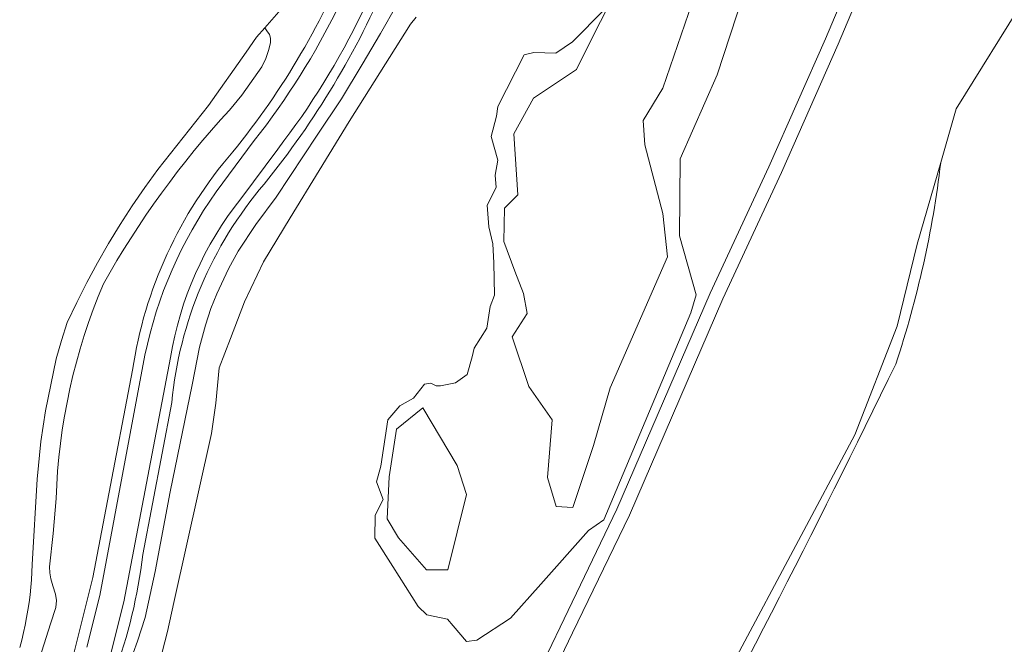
# Model space of a CAD drawing. Extents: x 184422 to 188298, y 343471 to 350189.
# Tile 307 of 513: x 186778 to 186901, y 348141 to 348219. Entities that reach past the tile are written whole.
import ezdxf

# ---------------------------------------------------------------- set-up
doc = ezdxf.new("R2010")
doc.units = 0
for name, color, linetype, lineweight in [('B-WA-GR-BOUWLAND-GV', 252, 'Continuous', 13), ('B-WA-GR-GRAS-GV', 252, 'Continuous', 13), ('B-WA-GW-TALUD_KRUIN-G', 252, 'Continuous', 18), ('B-WA-OG-TERREIN_CULTUURSCHEIDING-GV', 252, 'Continuous', 18), ('B-WA-OG-WATER-GV', 252, 'Continuous', 18), ('B-WA-OG-WATER_MEER-GV', 252, 'Continuous', 18), ('B-WA-OG-WATER_SLOOT-GV', 252, 'Continuous', 18), ('B-WA-OG-WEG-GV', 252, 'Continuous', 18), ('B-WA-VH-ONVERHARD-GV', 252, 'Continuous', 18), ('B-WA-VH-VERHARDING_ASFALT-GV', 252, 'Continuous', 18)]:
    doc.layers.add(name, color=color, linetype=linetype, lineweight=lineweight)

msp = doc.modelspace()

# ---------------------------------------------------------------- linework, layer by layer
at = {"layer": 'B-WA-GR-BOUWLAND-GV', "flags": 128}
msp.add_lwpolyline([(186778.18, 348140.925), (186778.427, 348141.845), (186778.653, 348142.77), (186778.859, 348143.7), (186779.043, 348144.635), (186779.206, 348145.573), (186779.347, 348146.514), (186779.467, 348147.458), (186779.565, 348148.403), (186779.642, 348149.349), (186779.697, 348150.295), (186779.731, 348151.24), (186780.37, 348161.845), (186780.822, 348166.503), (186781.374, 348170.338), (186782.733, 348176.795), (186783.378, 348179.056), (186784.083, 348181.299), (186785.267, 348183.799), (186786.518, 348186.268), (186787.836, 348188.706), (186789.219, 348191.108), (186790.666, 348193.472), (186792.175, 348195.795), (186793.744, 348198.076), (186795.373, 348200.312), (186801.666, 348208.242), (186806.352, 348214.866), (186807.604, 348216.737), (186808.645, 348217.906), (186810.992, 348220.542)], dxfattribs=at)
msp.add_lwpolyline([(186778.18, 348140.925), (186778.427, 348141.845), (186778.653, 348142.77), (186778.859, 348143.7), (186779.043, 348144.635), (186779.206, 348145.573), (186779.347, 348146.514), (186779.467, 348147.458), (186779.565, 348148.403), (186779.642, 348149.349), (186779.697, 348150.295), (186779.731, 348151.24), (186780.37, 348161.845), (186780.822, 348166.503), (186781.374, 348170.338), (186782.733, 348176.795), (186783.378, 348179.056), (186784.083, 348181.299), (186785.267, 348183.799), (186786.518, 348186.268), (186787.836, 348188.706), (186789.219, 348191.108), (186790.666, 348193.472), (186792.175, 348195.795), (186793.744, 348198.076), (186795.373, 348200.312), (186801.666, 348208.242), (186806.352, 348214.866), (186807.604, 348216.737), (186808.645, 348217.906), (186810.992, 348220.542)], dxfattribs=at)
msp.add_lwpolyline([(186778.18, 348140.925), (186778.427, 348141.845), (186778.653, 348142.77), (186778.859, 348143.7), (186779.043, 348144.635), (186779.206, 348145.573), (186779.347, 348146.514), (186779.467, 348147.458), (186779.565, 348148.403), (186779.642, 348149.349), (186779.697, 348150.295), (186779.731, 348151.24), (186780.37, 348161.845), (186780.822, 348166.503), (186781.374, 348170.338), (186782.733, 348176.795), (186783.378, 348179.056), (186784.083, 348181.299), (186785.267, 348183.799), (186786.518, 348186.268), (186787.836, 348188.706), (186789.219, 348191.108), (186790.666, 348193.472), (186792.175, 348195.795), (186793.744, 348198.076), (186795.373, 348200.312), (186801.666, 348208.242), (186806.352, 348214.866), (186807.604, 348216.737), (186808.645, 348217.906), (186810.992, 348220.542)], dxfattribs=at)
at = {"layer": 'B-WA-GR-GRAS-GV', "flags": 128}
for points in [[(186833.961, 348119.747), (186845.358, 348143.466), (186852.428, 348158.091), (186864.032, 348184.943), (186871.324, 348200.651), (186878.365, 348216.557), (186885.44, 348233.343), (186889.046, 348242.389), (186891.772, 348249.652), (186894.614, 348257.373), (186897.258, 348265.724), (186898.369, 348269.742), (186898.559, 348271.893), (186898.506, 348273.506), (186898.182, 348275.41), (186896.825, 348280.231), (186894.401, 348286.71), (186891.394, 348293.29), (186889.245, 348298.007), (186888.191, 348300.322), (186886.572, 348302.901), (186885.788, 348304.001)], [(186833.961, 348119.747), (186845.358, 348143.466), (186852.428, 348158.091), (186864.032, 348184.943), (186871.324, 348200.651), (186878.365, 348216.557), (186885.44, 348233.343), (186889.046, 348242.389), (186891.772, 348249.652), (186894.614, 348257.373), (186897.258, 348265.724), (186898.369, 348269.742), (186898.559, 348271.893), (186898.506, 348273.506), (186898.182, 348275.41), (186896.825, 348280.231), (186894.401, 348286.71), (186891.394, 348293.29), (186889.245, 348298.007), (186888.191, 348300.322), (186886.572, 348302.901), (186885.788, 348304.001)], [(186833.961, 348119.747), (186845.358, 348143.466), (186852.428, 348158.091), (186864.032, 348184.943), (186871.324, 348200.651), (186878.365, 348216.557), (186885.44, 348233.343), (186889.046, 348242.389), (186891.772, 348249.652), (186894.614, 348257.373), (186897.258, 348265.724), (186898.369, 348269.742), (186898.559, 348271.893), (186898.506, 348273.506), (186898.182, 348275.41), (186896.825, 348280.231), (186894.401, 348286.71), (186891.394, 348293.29), (186889.245, 348298.007), (186888.191, 348300.322), (186886.572, 348302.901), (186885.788, 348304.001)], [(186887.986, 348303.847), (186889.691, 348301.129), (186890.491, 348299.373), (186892.94, 348293.996), (186895.972, 348287.362), (186898.443, 348280.761), (186899.843, 348275.784), (186900.201, 348273.677), (186900.261, 348271.846), (186900.049, 348269.438), (186898.888, 348265.241), (186896.223, 348256.822), (186893.366, 348249.06), (186890.631, 348241.775), (186887.013, 348232.698), (186879.926, 348215.883), (186872.872, 348199.949), (186865.584, 348184.248), (186853.975, 348157.384), (186846.889, 348142.728), (186835.49, 348119.004)], [(186887.986, 348303.847), (186889.691, 348301.129), (186890.491, 348299.373), (186892.94, 348293.996), (186895.972, 348287.362), (186898.443, 348280.761), (186899.843, 348275.784), (186900.201, 348273.677), (186900.261, 348271.846), (186900.049, 348269.438), (186898.888, 348265.241), (186896.223, 348256.822), (186893.366, 348249.06), (186890.631, 348241.775), (186887.013, 348232.698), (186879.926, 348215.883), (186872.872, 348199.949), (186865.584, 348184.248), (186853.975, 348157.384), (186846.889, 348142.728), (186835.49, 348119.004)], [(186887.986, 348303.847), (186889.691, 348301.129), (186890.491, 348299.373), (186892.94, 348293.996), (186895.972, 348287.362), (186898.443, 348280.761), (186899.843, 348275.784), (186900.201, 348273.677), (186900.261, 348271.846), (186900.049, 348269.438), (186898.888, 348265.241), (186896.223, 348256.822), (186893.366, 348249.06), (186890.631, 348241.775), (186887.013, 348232.698), (186879.926, 348215.883), (186872.872, 348199.949), (186865.584, 348184.248), (186853.975, 348157.384), (186846.889, 348142.728), (186835.49, 348119.004)], [(186869.721, 348226.891), (186864.885, 348212.061), (186860.293, 348201.629), (186860.186, 348192.068), (186862.262, 348184.722), (186861.633, 348182.499), (186850.778, 348156.766), (186848.897, 348155.475), (186842.957, 348148.793), (186839.193, 348144.56), (186835.021, 348141.818), (186833.744, 348141.666), (186832.077, 348143.611), (186831.372, 348144.434), (186828.814, 348145), (186827.709, 348145.998), (186824.553, 348150.98), (186822.318, 348154.508), (186822.379, 348157.364), (186823.361, 348159.329), (186822.52, 348161.504), (186823.081, 348163.469), (186823.955, 348169.226), (186825.454, 348170.945), (186827.128, 348171.915), (186828.51, 348173.629), (186829.275, 348173.751), (186829.954, 348173.42), (186830.493, 348173.42), (186832.372, 348173.786), (186833.804, 348174.842), (186834.447, 348177.024), (186834.692, 348178.118), (186836.265, 348180.592), (186836.67, 348183.29), (186837.218, 348184.706), (186837.127, 348188.703), (186836.981, 348191.086), (186836.515, 348193.184), (186836.3, 348195.883), (186837.43, 348198.085), (186837.285, 348199.592), (186837.634, 348201.469), (186836.8, 348204.388), (186837.448, 348206.937), (186837.623, 348208.136), (186840.884, 348214.537), (186842.083, 348214.824), (186844.816, 348214.776), (186846.91, 348216.174), (186850.882, 348220.197)], [(186869.721, 348226.891), (186864.885, 348212.061), (186860.293, 348201.629), (186860.186, 348192.068), (186862.262, 348184.722), (186861.633, 348182.499), (186850.778, 348156.766), (186848.897, 348155.475), (186842.957, 348148.793), (186839.193, 348144.56), (186835.021, 348141.818), (186833.744, 348141.666), (186832.077, 348143.611), (186831.372, 348144.434), (186828.814, 348145), (186827.709, 348145.998), (186824.553, 348150.98), (186822.318, 348154.508), (186822.379, 348157.364), (186823.361, 348159.329), (186822.52, 348161.504), (186823.081, 348163.469), (186823.955, 348169.226), (186825.454, 348170.945), (186827.128, 348171.915), (186828.51, 348173.629), (186829.275, 348173.751), (186829.954, 348173.42), (186830.493, 348173.42), (186832.372, 348173.786), (186833.804, 348174.842), (186834.447, 348177.024), (186834.692, 348178.118), (186836.265, 348180.592), (186836.67, 348183.29), (186837.218, 348184.706), (186837.127, 348188.703), (186836.981, 348191.086), (186836.515, 348193.184), (186836.3, 348195.883), (186837.43, 348198.085), (186837.285, 348199.592), (186837.634, 348201.469), (186836.8, 348204.388), (186837.448, 348206.937), (186837.623, 348208.136), (186840.884, 348214.537), (186842.083, 348214.824), (186844.816, 348214.776), (186846.91, 348216.174), (186850.882, 348220.197)], [(186869.721, 348226.891), (186864.885, 348212.061), (186860.293, 348201.629), (186860.186, 348192.068), (186862.262, 348184.722), (186861.633, 348182.499), (186850.778, 348156.766), (186848.897, 348155.475), (186842.957, 348148.793), (186839.193, 348144.56), (186835.021, 348141.818), (186833.744, 348141.666), (186832.077, 348143.611), (186831.372, 348144.434), (186828.814, 348145), (186827.709, 348145.998), (186824.553, 348150.98), (186822.318, 348154.508), (186822.379, 348157.364), (186823.361, 348159.329), (186822.52, 348161.504), (186823.081, 348163.469), (186823.955, 348169.226), (186825.454, 348170.945), (186827.128, 348171.915), (186828.51, 348173.629), (186829.275, 348173.751), (186829.954, 348173.42), (186830.493, 348173.42), (186832.372, 348173.786), (186833.804, 348174.842), (186834.447, 348177.024), (186834.692, 348178.118), (186836.265, 348180.592), (186836.67, 348183.29), (186837.218, 348184.706), (186837.127, 348188.703), (186836.981, 348191.086), (186836.515, 348193.184), (186836.3, 348195.883), (186837.43, 348198.085), (186837.285, 348199.592), (186837.634, 348201.469), (186836.8, 348204.388), (186837.448, 348206.937), (186837.623, 348208.136), (186840.884, 348214.537), (186842.083, 348214.824), (186844.816, 348214.776), (186846.91, 348216.174), (186850.882, 348220.197)], [(186782.452, 348027.174), (186785.22, 348030.306), (186797.573, 348040.432), (186818.69, 348060.403), (186832.422, 348074.348), (186837.443, 348081.687), (186843.958, 348092.682), (186852.441, 348111.076), (186867.324, 348139.85), (186882.009, 348167.333), (186887.267, 348180.827), (186889.764, 348191.011), (186892.687, 348201.168), (186894.606, 348207.838), (186903.258, 348221.808)], [(186782.452, 348027.174), (186785.22, 348030.306), (186797.573, 348040.432), (186818.69, 348060.403), (186832.422, 348074.348), (186837.443, 348081.687), (186843.958, 348092.682), (186852.441, 348111.076), (186867.324, 348139.85), (186882.009, 348167.333), (186887.267, 348180.827), (186889.764, 348191.011), (186892.687, 348201.168), (186894.606, 348207.838), (186903.258, 348221.808)], [(186782.452, 348027.174), (186785.22, 348030.306), (186797.573, 348040.432), (186818.69, 348060.403), (186832.422, 348074.348), (186837.443, 348081.687), (186843.958, 348092.682), (186852.441, 348111.076), (186867.324, 348139.85), (186882.009, 348167.333), (186887.267, 348180.827), (186889.764, 348191.011), (186892.687, 348201.168), (186894.606, 348207.838), (186903.258, 348221.808)], [(186825.08, 348220.782), (186823.024, 348217.197), (186820.765, 348213.352), (186818.198, 348209.099), (186815.176, 348204.551), (186810.056, 348196.856), (186807.526, 348193.466), (186805.359, 348190.151), (186804.141, 348187.966), (186802.687, 348184.85), (186801.955, 348183.031), (186801.292, 348180.95), (186800.533, 348178.225), (186799.637, 348173.551), (186796.9, 348160.243), (186795.007, 348150.375), (186793.768, 348144.656), (186792.825, 348141.714), (186791.743, 348138.722)], [(186825.08, 348220.782), (186823.024, 348217.197), (186820.765, 348213.352), (186818.198, 348209.099), (186815.176, 348204.551), (186810.056, 348196.856), (186807.526, 348193.466), (186805.359, 348190.151), (186804.141, 348187.966), (186802.687, 348184.85), (186801.955, 348183.031), (186801.292, 348180.95), (186800.533, 348178.225), (186799.637, 348173.551), (186796.9, 348160.243), (186795.007, 348150.375), (186793.768, 348144.656), (186792.825, 348141.714), (186791.743, 348138.722)], [(186825.08, 348220.782), (186823.024, 348217.197), (186820.765, 348213.352), (186818.198, 348209.099), (186815.176, 348204.551), (186810.056, 348196.856), (186807.526, 348193.466), (186805.359, 348190.151), (186804.141, 348187.966), (186802.687, 348184.85), (186801.955, 348183.031), (186801.292, 348180.95), (186800.533, 348178.225), (186799.637, 348173.551), (186796.9, 348160.243), (186795.007, 348150.375), (186793.768, 348144.656), (186792.825, 348141.714), (186791.743, 348138.722)], [(186827.482, 348219.209), (186826.745, 348218.36), (186822.935, 348212.323), (186819.156, 348206.267), (186815.408, 348200.192), (186811.815, 348194.303), (186808.475, 348188.828), (186806.107, 348183.862), (186804.371, 348179.298), (186802.989, 348175.666), (186802.551, 348171.266), (186802.03, 348167.528), (186797.347, 348146.509), (186796.55, 348142.896), (186795.525, 348138.904)], [(186795.525, 348138.904), (186796.55, 348142.896), (186797.347, 348146.509), (186802.03, 348167.528), (186802.551, 348171.266), (186802.989, 348175.666), (186804.371, 348179.298), (186806.107, 348183.862), (186808.475, 348188.828), (186811.815, 348194.303), (186815.408, 348200.192), (186819.156, 348206.267), (186822.935, 348212.323), (186826.745, 348218.36), (186827.482, 348219.209)], [(186827.482, 348219.209), (186826.745, 348218.36), (186822.935, 348212.323), (186819.156, 348206.267), (186815.408, 348200.192), (186811.815, 348194.303), (186808.475, 348188.828), (186806.107, 348183.862), (186804.371, 348179.298), (186802.989, 348175.666), (186802.551, 348171.266), (186802.03, 348167.528), (186797.347, 348146.509), (186796.55, 348142.896), (186795.525, 348138.904)], [(186795.525, 348138.904), (186796.55, 348142.896), (186797.347, 348146.509), (186802.03, 348167.528), (186802.551, 348171.266), (186802.989, 348175.666), (186804.371, 348179.298), (186806.107, 348183.862), (186808.475, 348188.828), (186811.815, 348194.303), (186815.408, 348200.192), (186819.156, 348206.267), (186822.935, 348212.323), (186826.745, 348218.36), (186827.482, 348219.209)], [(186827.482, 348219.209), (186826.745, 348218.36), (186822.935, 348212.323), (186819.156, 348206.267), (186815.408, 348200.192), (186811.815, 348194.303), (186808.475, 348188.828), (186806.107, 348183.862), (186804.371, 348179.298), (186802.989, 348175.666), (186802.551, 348171.266), (186802.03, 348167.528), (186797.347, 348146.509), (186796.55, 348142.896), (186795.525, 348138.904)], [(186795.525, 348138.904), (186796.55, 348142.896), (186797.347, 348146.509), (186802.03, 348167.528), (186802.551, 348171.266), (186802.989, 348175.666), (186804.371, 348179.298), (186806.107, 348183.862), (186808.475, 348188.828), (186811.815, 348194.303), (186815.408, 348200.192), (186819.156, 348206.267), (186822.935, 348212.323), (186826.745, 348218.36), (186827.482, 348219.209)]]:
    msp.add_lwpolyline(points, dxfattribs=at)
at = {"layer": 'B-WA-GW-TALUD_KRUIN-G', "flags": 128}
msp.add_lwpolyline([(186779.576, 348136.177), (186782.025, 348143.871), (186782.693, 348145.893), (186782.767, 348146.779), (186782.633, 348147.549), (186782.32, 348148.587), (186782.045, 348149.443), (186781.928, 348150.221), (186781.876, 348150.936), (186782.329, 348155.092), (186782.705, 348159.429), (186782.781, 348161.136), (186782.896, 348162.845), (186783.05, 348164.553), (186783.244, 348166.259), (186783.478, 348167.962), (186783.751, 348169.661), (186784.063, 348171.353), (186784.415, 348173.039), (186784.805, 348174.716), (186785.234, 348176.383), (186785.701, 348178.039), (186786.206, 348179.682), (186786.748, 348181.312), (186787.327, 348182.926), (186787.941, 348184.524), (186788.591, 348186.105), (186789.416, 348187.555), (186790.262, 348188.994), (186791.131, 348190.421), (186792.021, 348191.836), (186792.932, 348193.239), (186793.864, 348194.628), (186794.817, 348196.003), (186795.79, 348197.364), (186796.783, 348198.711), (186797.797, 348200.042), (186798.829, 348201.359), (186799.881, 348202.659), (186800.951, 348203.943), (186802.04, 348205.21), (186803.146, 348206.46), (186804.27, 348207.693), (186805.807, 348209.552), (186808.272, 348213.053), (186808.774, 348214.105), (186809.136, 348215.231), (186809.353, 348216.071), (186809.346, 348216.609), (186809.251, 348217.06), (186808.915, 348217.548), (186808.645, 348217.906)], dxfattribs=at)
msp.add_lwpolyline([(186779.576, 348136.177), (186782.025, 348143.871), (186782.693, 348145.893), (186782.767, 348146.779), (186782.633, 348147.549), (186782.32, 348148.587), (186782.045, 348149.443), (186781.928, 348150.221), (186781.876, 348150.936), (186782.329, 348155.092), (186782.705, 348159.429), (186782.781, 348161.136), (186782.896, 348162.845), (186783.05, 348164.553), (186783.244, 348166.259), (186783.478, 348167.962), (186783.751, 348169.661), (186784.063, 348171.353), (186784.415, 348173.039), (186784.805, 348174.716), (186785.234, 348176.383), (186785.701, 348178.039), (186786.206, 348179.682), (186786.748, 348181.312), (186787.327, 348182.926), (186787.941, 348184.524), (186788.591, 348186.105), (186789.416, 348187.555), (186790.262, 348188.994), (186791.131, 348190.421), (186792.021, 348191.836), (186792.932, 348193.239), (186793.864, 348194.628), (186794.817, 348196.003), (186795.79, 348197.364), (186796.783, 348198.711), (186797.797, 348200.042), (186798.829, 348201.359), (186799.881, 348202.659), (186800.951, 348203.943), (186802.04, 348205.21), (186803.146, 348206.46), (186804.27, 348207.693), (186805.807, 348209.552), (186808.272, 348213.053), (186808.774, 348214.105), (186809.136, 348215.231), (186809.353, 348216.071), (186809.346, 348216.609), (186809.251, 348217.06), (186808.915, 348217.548), (186808.645, 348217.906)], dxfattribs=at)
msp.add_lwpolyline([(186779.576, 348136.177), (186782.025, 348143.871), (186782.693, 348145.893), (186782.767, 348146.779), (186782.633, 348147.549), (186782.32, 348148.587), (186782.045, 348149.443), (186781.928, 348150.221), (186781.876, 348150.936), (186782.329, 348155.092), (186782.705, 348159.429), (186782.781, 348161.136), (186782.896, 348162.845), (186783.05, 348164.553), (186783.244, 348166.259), (186783.478, 348167.962), (186783.751, 348169.661), (186784.063, 348171.353), (186784.415, 348173.039), (186784.805, 348174.716), (186785.234, 348176.383), (186785.701, 348178.039), (186786.206, 348179.682), (186786.748, 348181.312), (186787.327, 348182.926), (186787.941, 348184.524), (186788.591, 348186.105), (186789.416, 348187.555), (186790.262, 348188.994), (186791.131, 348190.421), (186792.021, 348191.836), (186792.932, 348193.239), (186793.864, 348194.628), (186794.817, 348196.003), (186795.79, 348197.364), (186796.783, 348198.711), (186797.797, 348200.042), (186798.829, 348201.359), (186799.881, 348202.659), (186800.951, 348203.943), (186802.04, 348205.21), (186803.146, 348206.46), (186804.27, 348207.693), (186805.807, 348209.552), (186808.272, 348213.053), (186808.774, 348214.105), (186809.136, 348215.231), (186809.353, 348216.071), (186809.346, 348216.609), (186809.251, 348217.06), (186808.915, 348217.548), (186808.645, 348217.906)], dxfattribs=at)
at = {"layer": 'B-WA-OG-TERREIN_CULTUURSCHEIDING-GV', "flags": 128}
msp.add_lwpolyline([(186779.576, 348136.177), (186782.025, 348143.871), (186782.693, 348145.893), (186782.767, 348146.779), (186782.633, 348147.549), (186782.32, 348148.587), (186782.045, 348149.443), (186781.928, 348150.221), (186781.876, 348150.936), (186782.329, 348155.092), (186782.705, 348159.429), (186782.781, 348161.136), (186782.896, 348162.845), (186783.05, 348164.553), (186783.244, 348166.259), (186783.478, 348167.962), (186783.751, 348169.661), (186784.063, 348171.353), (186784.415, 348173.039), (186784.805, 348174.716), (186785.234, 348176.383), (186785.701, 348178.039), (186786.206, 348179.682), (186786.748, 348181.312), (186787.327, 348182.926), (186787.941, 348184.524), (186788.591, 348186.105), (186789.416, 348187.555), (186790.262, 348188.994), (186791.131, 348190.421), (186792.021, 348191.836), (186792.932, 348193.239), (186793.864, 348194.628), (186794.817, 348196.003), (186795.79, 348197.364), (186796.783, 348198.711), (186797.797, 348200.042), (186798.829, 348201.359), (186799.881, 348202.659), (186800.951, 348203.943), (186802.04, 348205.21), (186803.146, 348206.46), (186804.27, 348207.693), (186805.807, 348209.552), (186808.272, 348213.053), (186808.774, 348214.105), (186809.136, 348215.231), (186809.353, 348216.071), (186809.346, 348216.609), (186809.251, 348217.06), (186808.915, 348217.548), (186808.645, 348217.906), (186807.604, 348216.737), (186806.352, 348214.866), (186801.666, 348208.242), (186795.373, 348200.312), (186793.744, 348198.076), (186792.175, 348195.795), (186790.666, 348193.472), (186789.219, 348191.108), (186787.836, 348188.706), (186786.518, 348186.268), (186785.267, 348183.799), (186784.083, 348181.299), (186783.378, 348179.056), (186782.733, 348176.795), (186781.374, 348170.338), (186780.822, 348166.503), (186780.37, 348161.845), (186779.731, 348151.24), (186779.697, 348150.295), (186779.642, 348149.349), (186779.565, 348148.403), (186779.467, 348147.458), (186779.347, 348146.514), (186779.206, 348145.573), (186779.043, 348144.635), (186778.859, 348143.7), (186778.653, 348142.77), (186778.427, 348141.845), (186778.18, 348140.925)], dxfattribs=at)
msp.add_lwpolyline([(186779.576, 348136.177), (186782.025, 348143.871), (186782.693, 348145.893), (186782.767, 348146.779), (186782.633, 348147.549), (186782.32, 348148.587), (186782.045, 348149.443), (186781.928, 348150.221), (186781.876, 348150.936), (186782.329, 348155.092), (186782.705, 348159.429), (186782.781, 348161.136), (186782.896, 348162.845), (186783.05, 348164.553), (186783.244, 348166.259), (186783.478, 348167.962), (186783.751, 348169.661), (186784.063, 348171.353), (186784.415, 348173.039), (186784.805, 348174.716), (186785.234, 348176.383), (186785.701, 348178.039), (186786.206, 348179.682), (186786.748, 348181.312), (186787.327, 348182.926), (186787.941, 348184.524), (186788.591, 348186.105), (186789.416, 348187.555), (186790.262, 348188.994), (186791.131, 348190.421), (186792.021, 348191.836), (186792.932, 348193.239), (186793.864, 348194.628), (186794.817, 348196.003), (186795.79, 348197.364), (186796.783, 348198.711), (186797.797, 348200.042), (186798.829, 348201.359), (186799.881, 348202.659), (186800.951, 348203.943), (186802.04, 348205.21), (186803.146, 348206.46), (186804.27, 348207.693), (186805.807, 348209.552), (186808.272, 348213.053), (186808.774, 348214.105), (186809.136, 348215.231), (186809.353, 348216.071), (186809.346, 348216.609), (186809.251, 348217.06), (186808.915, 348217.548), (186808.645, 348217.906), (186807.604, 348216.737), (186806.352, 348214.866), (186801.666, 348208.242), (186795.373, 348200.312), (186793.744, 348198.076), (186792.175, 348195.795), (186790.666, 348193.472), (186789.219, 348191.108), (186787.836, 348188.706), (186786.518, 348186.268), (186785.267, 348183.799), (186784.083, 348181.299), (186783.378, 348179.056), (186782.733, 348176.795), (186781.374, 348170.338), (186780.822, 348166.503), (186780.37, 348161.845), (186779.731, 348151.24), (186779.697, 348150.295), (186779.642, 348149.349), (186779.565, 348148.403), (186779.467, 348147.458), (186779.347, 348146.514), (186779.206, 348145.573), (186779.043, 348144.635), (186778.859, 348143.7), (186778.653, 348142.77), (186778.427, 348141.845), (186778.18, 348140.925)], dxfattribs=at)
msp.add_lwpolyline([(186779.576, 348136.177), (186782.025, 348143.871), (186782.693, 348145.893), (186782.767, 348146.779), (186782.633, 348147.549), (186782.32, 348148.587), (186782.045, 348149.443), (186781.928, 348150.221), (186781.876, 348150.936), (186782.329, 348155.092), (186782.705, 348159.429), (186782.781, 348161.136), (186782.896, 348162.845), (186783.05, 348164.553), (186783.244, 348166.259), (186783.478, 348167.962), (186783.751, 348169.661), (186784.063, 348171.353), (186784.415, 348173.039), (186784.805, 348174.716), (186785.234, 348176.383), (186785.701, 348178.039), (186786.206, 348179.682), (186786.748, 348181.312), (186787.327, 348182.926), (186787.941, 348184.524), (186788.591, 348186.105), (186789.416, 348187.555), (186790.262, 348188.994), (186791.131, 348190.421), (186792.021, 348191.836), (186792.932, 348193.239), (186793.864, 348194.628), (186794.817, 348196.003), (186795.79, 348197.364), (186796.783, 348198.711), (186797.797, 348200.042), (186798.829, 348201.359), (186799.881, 348202.659), (186800.951, 348203.943), (186802.04, 348205.21), (186803.146, 348206.46), (186804.27, 348207.693), (186805.807, 348209.552), (186808.272, 348213.053), (186808.774, 348214.105), (186809.136, 348215.231), (186809.353, 348216.071), (186809.346, 348216.609), (186809.251, 348217.06), (186808.915, 348217.548), (186808.645, 348217.906), (186807.604, 348216.737), (186806.352, 348214.866), (186801.666, 348208.242), (186795.373, 348200.312), (186793.744, 348198.076), (186792.175, 348195.795), (186790.666, 348193.472), (186789.219, 348191.108), (186787.836, 348188.706), (186786.518, 348186.268), (186785.267, 348183.799), (186784.083, 348181.299), (186783.378, 348179.056), (186782.733, 348176.795), (186781.374, 348170.338), (186780.822, 348166.503), (186780.37, 348161.845), (186779.731, 348151.24), (186779.697, 348150.295), (186779.642, 348149.349), (186779.565, 348148.403), (186779.467, 348147.458), (186779.347, 348146.514), (186779.206, 348145.573), (186779.043, 348144.635), (186778.859, 348143.7), (186778.653, 348142.77), (186778.427, 348141.845), (186778.18, 348140.925)], dxfattribs=at)
at = {"layer": 'B-WA-OG-WATER-GV', "flags": 128}
msp.add_lwpolyline([(186855.207, 348228.167), (186849.162, 348216.318), (186847.418, 348212.736), (186842.07, 348209.154), (186839.629, 348204.745), (186840.094, 348197.167), (186838.466, 348195.514), (186838.35, 348191.381), (186839.745, 348187.661), (186840.791, 348184.905), (186841.256, 348182.425), (186839.396, 348179.532), (186841.489, 348173.332), (186844.395, 348169.199), (186843.814, 348162.035), (186844.86, 348158.452), (186846.953, 348158.315), (186849.51, 348166.03), (186851.603, 348173.194), (186858.694, 348189.452), (186858.113, 348194.825), (186855.904, 348203.367), (186855.672, 348206.398), (186858.113, 348210.394), (186864.507, 348228.993)], dxfattribs=at)
msp.add_lwpolyline([(186855.207, 348228.167), (186849.162, 348216.318), (186847.418, 348212.736), (186842.07, 348209.154), (186839.629, 348204.745), (186840.094, 348197.167), (186838.466, 348195.514), (186838.35, 348191.381), (186839.745, 348187.661), (186840.791, 348184.905), (186841.256, 348182.425), (186839.396, 348179.532), (186841.489, 348173.332), (186844.395, 348169.199), (186843.814, 348162.035), (186844.86, 348158.452), (186846.953, 348158.315), (186849.51, 348166.03), (186851.603, 348173.194), (186858.694, 348189.452), (186858.113, 348194.825), (186855.904, 348203.367), (186855.672, 348206.398), (186858.113, 348210.394), (186864.507, 348228.993)], dxfattribs=at)
msp.add_lwpolyline([(186855.207, 348228.167), (186849.162, 348216.318), (186847.418, 348212.736), (186842.07, 348209.154), (186839.629, 348204.745), (186840.094, 348197.167), (186838.466, 348195.514), (186838.35, 348191.381), (186839.745, 348187.661), (186840.791, 348184.905), (186841.256, 348182.425), (186839.396, 348179.532), (186841.489, 348173.332), (186844.395, 348169.199), (186843.814, 348162.035), (186844.86, 348158.452), (186846.953, 348158.315), (186849.51, 348166.03), (186851.603, 348173.194), (186858.694, 348189.452), (186858.113, 348194.825), (186855.904, 348203.367), (186855.672, 348206.398), (186858.113, 348210.394), (186864.507, 348228.993)], dxfattribs=at)
msp.add_lwpolyline([(186828.278, 348170.681), (186825.023, 348168.064), (186824.093, 348162.139), (186823.86, 348156.904), (186825.255, 348154.562), (186828.743, 348150.566), (186831.417, 348150.566), (186833.742, 348159.935), (186832.579, 348163.517)], close=True, dxfattribs=at)
msp.add_lwpolyline([(186828.278, 348170.681), (186825.023, 348168.064), (186824.093, 348162.139), (186823.86, 348156.904), (186825.255, 348154.562), (186828.743, 348150.566), (186831.417, 348150.566), (186833.742, 348159.935), (186832.579, 348163.517)], close=True, dxfattribs=at)
msp.add_lwpolyline([(186828.278, 348170.681), (186825.023, 348168.064), (186824.093, 348162.139), (186823.86, 348156.904), (186825.255, 348154.562), (186828.743, 348150.566), (186831.417, 348150.566), (186833.742, 348159.935), (186832.579, 348163.517)], close=True, dxfattribs=at)
at = {"layer": 'B-WA-OG-WATER_MEER-GV', "flags": 128}
msp.add_lwpolyline([(186962.318, 348318.277), (186960.488, 348314.439), (186957.154, 348310.629), (186956.201, 348306.581), (186954.614, 348303.406), (186950.883, 348300.707), (186947.394, 348296.417), (186944.057, 348291.103), (186931.992, 348270.386), (186923.34, 348253.32), (186917.069, 348245.859), (186915.482, 348238.715), (186911.91, 348231.809), (186908.338, 348226.65), (186903.258, 348221.808), (186894.606, 348207.838), (186892.687, 348201.168)], dxfattribs=at)
msp.add_lwpolyline([(186962.318, 348318.277), (186960.488, 348314.439), (186957.154, 348310.629), (186956.201, 348306.581), (186954.614, 348303.406), (186950.883, 348300.707), (186947.394, 348296.417), (186944.057, 348291.103), (186931.992, 348270.386), (186923.34, 348253.32), (186917.069, 348245.859), (186915.482, 348238.715), (186911.91, 348231.809), (186908.338, 348226.65), (186903.258, 348221.808), (186894.606, 348207.838), (186892.687, 348201.168)], dxfattribs=at)
msp.add_lwpolyline([(186962.318, 348318.277), (186960.488, 348314.439), (186957.154, 348310.629), (186956.201, 348306.581), (186954.614, 348303.406), (186950.883, 348300.707), (186947.394, 348296.417), (186944.057, 348291.103), (186931.992, 348270.386), (186923.34, 348253.32), (186917.069, 348245.859), (186915.482, 348238.715), (186911.91, 348231.809), (186908.338, 348226.65), (186903.258, 348221.808), (186894.606, 348207.838), (186892.687, 348201.168)], dxfattribs=at)
at = {"layer": 'B-WA-OG-WATER_MEER-GV'}
for points in [[(186892.687, 348201.168, -0.0501491), (186887.1, 348176.139)], [(186892.687, 348201.168, -0.0501491), (186887.1, 348176.139)], [(186892.687, 348201.168, -0.0501491), (186887.1, 348176.139)], [(186887.1, 348176.139, -0.010879), (186855.5, 348114.684)], [(186887.1, 348176.139, -0.010879), (186855.5, 348114.684)], [(186887.1, 348176.139, -0.010879), (186855.5, 348114.684)]]:
    msp.add_lwpolyline(points, format="xyb", dxfattribs=at)
at = {"layer": 'B-WA-OG-WATER_SLOOT-GV', "flags": 128}
for points in [[(186864.507, 348228.993), (186858.113, 348210.394), (186855.672, 348206.398), (186855.904, 348203.367), (186858.113, 348194.825), (186858.694, 348189.452), (186851.603, 348173.194), (186849.51, 348166.03), (186846.953, 348158.315), (186844.86, 348158.452), (186843.814, 348162.035), (186844.395, 348169.199), (186841.489, 348173.332), (186839.396, 348179.532), (186841.256, 348182.425), (186840.791, 348184.905), (186839.745, 348187.661), (186838.35, 348191.381), (186838.466, 348195.514), (186840.094, 348197.167), (186839.629, 348204.745), (186842.07, 348209.154), (186847.418, 348212.736), (186849.162, 348216.318), (186855.207, 348228.167)], [(186864.507, 348228.993), (186858.113, 348210.394), (186855.672, 348206.398), (186855.904, 348203.367), (186858.113, 348194.825), (186858.694, 348189.452), (186851.603, 348173.194), (186849.51, 348166.03), (186846.953, 348158.315), (186844.86, 348158.452), (186843.814, 348162.035), (186844.395, 348169.199), (186841.489, 348173.332), (186839.396, 348179.532), (186841.256, 348182.425), (186840.791, 348184.905), (186839.745, 348187.661), (186838.35, 348191.381), (186838.466, 348195.514), (186840.094, 348197.167), (186839.629, 348204.745), (186842.07, 348209.154), (186847.418, 348212.736), (186849.162, 348216.318), (186855.207, 348228.167)], [(186864.507, 348228.993), (186858.113, 348210.394), (186855.672, 348206.398), (186855.904, 348203.367), (186858.113, 348194.825), (186858.694, 348189.452), (186851.603, 348173.194), (186849.51, 348166.03), (186846.953, 348158.315), (186844.86, 348158.452), (186843.814, 348162.035), (186844.395, 348169.199), (186841.489, 348173.332), (186839.396, 348179.532), (186841.256, 348182.425), (186840.791, 348184.905), (186839.745, 348187.661), (186838.35, 348191.381), (186838.466, 348195.514), (186840.094, 348197.167), (186839.629, 348204.745), (186842.07, 348209.154), (186847.418, 348212.736), (186849.162, 348216.318), (186855.207, 348228.167)], [(186850.882, 348220.197), (186846.91, 348216.174), (186844.816, 348214.776), (186842.083, 348214.824), (186840.884, 348214.537), (186837.623, 348208.136), (186837.448, 348206.937), (186836.8, 348204.388), (186837.634, 348201.469), (186837.285, 348199.592), (186837.43, 348198.085), (186836.3, 348195.883), (186836.515, 348193.184), (186836.981, 348191.086), (186837.127, 348188.703), (186837.218, 348184.706), (186836.67, 348183.29), (186836.265, 348180.592), (186834.692, 348178.118), (186834.447, 348177.024), (186833.804, 348174.842), (186832.372, 348173.786), (186830.493, 348173.42), (186829.954, 348173.42), (186829.275, 348173.751), (186828.51, 348173.629), (186827.128, 348171.915), (186825.454, 348170.945), (186823.955, 348169.226), (186823.081, 348163.469), (186822.52, 348161.504), (186823.361, 348159.329), (186822.379, 348157.364), (186822.318, 348154.508), (186824.553, 348150.98), (186827.709, 348145.998), (186828.814, 348145), (186831.372, 348144.434), (186832.077, 348143.611), (186833.744, 348141.666), (186835.021, 348141.818), (186839.193, 348144.56), (186842.957, 348148.793), (186848.897, 348155.475), (186850.778, 348156.766), (186861.633, 348182.499), (186862.262, 348184.722), (186860.186, 348192.068), (186860.293, 348201.629), (186864.885, 348212.061), (186869.721, 348226.891)], [(186850.882, 348220.197), (186846.91, 348216.174), (186844.816, 348214.776), (186842.083, 348214.824), (186840.884, 348214.537), (186837.623, 348208.136), (186837.448, 348206.937), (186836.8, 348204.388), (186837.634, 348201.469), (186837.285, 348199.592), (186837.43, 348198.085), (186836.3, 348195.883), (186836.515, 348193.184), (186836.981, 348191.086), (186837.127, 348188.703), (186837.218, 348184.706), (186836.67, 348183.29), (186836.265, 348180.592), (186834.692, 348178.118), (186834.447, 348177.024), (186833.804, 348174.842), (186832.372, 348173.786), (186830.493, 348173.42), (186829.954, 348173.42), (186829.275, 348173.751), (186828.51, 348173.629), (186827.128, 348171.915), (186825.454, 348170.945), (186823.955, 348169.226), (186823.081, 348163.469), (186822.52, 348161.504), (186823.361, 348159.329), (186822.379, 348157.364), (186822.318, 348154.508), (186824.553, 348150.98), (186827.709, 348145.998), (186828.814, 348145), (186831.372, 348144.434), (186832.077, 348143.611), (186833.744, 348141.666), (186835.021, 348141.818), (186839.193, 348144.56), (186842.957, 348148.793), (186848.897, 348155.475), (186850.778, 348156.766), (186861.633, 348182.499), (186862.262, 348184.722), (186860.186, 348192.068), (186860.293, 348201.629), (186864.885, 348212.061), (186869.721, 348226.891)], [(186850.882, 348220.197), (186846.91, 348216.174), (186844.816, 348214.776), (186842.083, 348214.824), (186840.884, 348214.537), (186837.623, 348208.136), (186837.448, 348206.937), (186836.8, 348204.388), (186837.634, 348201.469), (186837.285, 348199.592), (186837.43, 348198.085), (186836.3, 348195.883), (186836.515, 348193.184), (186836.981, 348191.086), (186837.127, 348188.703), (186837.218, 348184.706), (186836.67, 348183.29), (186836.265, 348180.592), (186834.692, 348178.118), (186834.447, 348177.024), (186833.804, 348174.842), (186832.372, 348173.786), (186830.493, 348173.42), (186829.954, 348173.42), (186829.275, 348173.751), (186828.51, 348173.629), (186827.128, 348171.915), (186825.454, 348170.945), (186823.955, 348169.226), (186823.081, 348163.469), (186822.52, 348161.504), (186823.361, 348159.329), (186822.379, 348157.364), (186822.318, 348154.508), (186824.553, 348150.98), (186827.709, 348145.998), (186828.814, 348145), (186831.372, 348144.434), (186832.077, 348143.611), (186833.744, 348141.666), (186835.021, 348141.818), (186839.193, 348144.56), (186842.957, 348148.793), (186848.897, 348155.475), (186850.778, 348156.766), (186861.633, 348182.499), (186862.262, 348184.722), (186860.186, 348192.068), (186860.293, 348201.629), (186864.885, 348212.061), (186869.721, 348226.891)], [(186892.687, 348201.168), (186889.764, 348191.011), (186887.267, 348180.827), (186882.009, 348167.333), (186867.324, 348139.85), (186852.441, 348111.076), (186843.958, 348092.682), (186837.443, 348081.687), (186832.422, 348074.348), (186818.69, 348060.403), (186797.573, 348040.432), (186785.22, 348030.306), (186782.452, 348027.174)], [(186892.687, 348201.168), (186889.764, 348191.011), (186887.267, 348180.827), (186882.009, 348167.333), (186867.324, 348139.85), (186852.441, 348111.076), (186843.958, 348092.682), (186837.443, 348081.687), (186832.422, 348074.348), (186818.69, 348060.403), (186797.573, 348040.432), (186785.22, 348030.306), (186782.452, 348027.174)], [(186892.687, 348201.168), (186889.764, 348191.011), (186887.267, 348180.827), (186882.009, 348167.333), (186867.324, 348139.85), (186852.441, 348111.076), (186843.958, 348092.682), (186837.443, 348081.687), (186832.422, 348074.348), (186818.69, 348060.403), (186797.573, 348040.432), (186785.22, 348030.306), (186782.452, 348027.174)]]:
    msp.add_lwpolyline(points, dxfattribs=at)
at = {"layer": 'B-WA-OG-WATER_SLOOT-GV'}
for points in [[(186887.1, 348176.139, 0.0501491), (186892.687, 348201.168)], [(186887.1, 348176.139, 0.0501491), (186892.687, 348201.168)], [(186887.1, 348176.139, 0.0501491), (186892.687, 348201.168)], [(186855.5, 348114.684, 0.010879), (186887.1, 348176.139)], [(186855.5, 348114.684, 0.010879), (186887.1, 348176.139)], [(186855.5, 348114.684, 0.010879), (186887.1, 348176.139)]]:
    msp.add_lwpolyline(points, format="xyb", dxfattribs=at)
at = {"layer": 'B-WA-OG-WATER_SLOOT-GV', "flags": 128}
msp.add_lwpolyline([(186828.278, 348170.681), (186832.579, 348163.517), (186833.742, 348159.935), (186831.417, 348150.566), (186828.743, 348150.566), (186825.255, 348154.562), (186823.86, 348156.904), (186824.093, 348162.139), (186825.023, 348168.064)], close=True, dxfattribs=at)
msp.add_lwpolyline([(186828.278, 348170.681), (186832.579, 348163.517), (186833.742, 348159.935), (186831.417, 348150.566), (186828.743, 348150.566), (186825.255, 348154.562), (186823.86, 348156.904), (186824.093, 348162.139), (186825.023, 348168.064)], close=True, dxfattribs=at)
msp.add_lwpolyline([(186828.278, 348170.681), (186832.579, 348163.517), (186833.742, 348159.935), (186831.417, 348150.566), (186828.743, 348150.566), (186825.255, 348154.562), (186823.86, 348156.904), (186824.093, 348162.139), (186825.023, 348168.064)], close=True, dxfattribs=at)
at = {"layer": 'B-WA-OG-WEG-GV'}
for points in [[(186804.666, 348202.486, 0.0767772), (186819.668, 348228.094)], [(186804.666, 348202.486, 0.0767772), (186819.668, 348228.094)], [(186804.666, 348202.486, 0.0767772), (186819.668, 348228.094)], [(186824.071, 348224.282, -0.0702917), (186808.56, 348198.492)], [(186824.071, 348224.282, -0.0702917), (186808.56, 348198.492)], [(186824.071, 348224.282, -0.0702917), (186808.56, 348198.492)], [(186792.209, 348175.387, -0.1424798), (186804.666, 348202.486)], [(186792.209, 348175.387, -0.1424798), (186804.666, 348202.486)], [(186792.209, 348175.387, -0.1424798), (186804.666, 348202.486)], [(186808.56, 348198.492, 0.1535122), (186797.08, 348171.368)], [(186808.56, 348198.492, 0.1535122), (186797.08, 348171.368)], [(186808.56, 348198.492, 0.1535122), (186797.08, 348171.368)], [(186793.478, 348152.459, -0.1173449), (186783.043, 348124.023)], [(186793.478, 348152.459, -0.1173449), (186783.043, 348124.023)], [(186793.478, 348152.459, -0.1173449), (186783.043, 348124.023)]]:
    msp.add_lwpolyline(points, format="xyb", dxfattribs=at)
at = {"layer": 'B-WA-OG-WEG-GV', "flags": 128}
for points in [[(186810.992, 348220.542), (186808.645, 348217.906), (186808.915, 348217.548), (186809.251, 348217.06), (186809.346, 348216.609), (186809.353, 348216.071), (186809.136, 348215.231), (186808.774, 348214.105), (186808.272, 348213.053), (186805.807, 348209.552), (186804.27, 348207.693), (186803.146, 348206.46), (186802.04, 348205.21), (186800.951, 348203.943), (186799.881, 348202.659), (186798.829, 348201.359), (186797.797, 348200.042), (186796.783, 348198.711), (186795.79, 348197.364), (186794.817, 348196.003), (186793.864, 348194.628), (186792.932, 348193.239), (186792.021, 348191.836), (186791.131, 348190.421), (186790.262, 348188.994), (186789.416, 348187.555), (186788.591, 348186.105), (186787.941, 348184.524), (186787.327, 348182.926), (186786.748, 348181.312), (186786.206, 348179.682), (186785.701, 348178.039), (186785.234, 348176.383), (186784.805, 348174.716), (186784.415, 348173.039), (186784.063, 348171.353), (186783.751, 348169.661), (186783.478, 348167.962), (186783.244, 348166.259), (186783.05, 348164.553), (186782.896, 348162.845), (186782.781, 348161.136), (186782.705, 348159.429), (186782.329, 348155.092), (186781.876, 348150.936), (186781.928, 348150.221), (186782.045, 348149.443), (186782.32, 348148.587), (186782.633, 348147.549), (186782.767, 348146.779), (186782.693, 348145.893), (186782.025, 348143.871), (186779.576, 348136.177)], [(186810.992, 348220.542), (186808.645, 348217.906), (186808.915, 348217.548), (186809.251, 348217.06), (186809.346, 348216.609), (186809.353, 348216.071), (186809.136, 348215.231), (186808.774, 348214.105), (186808.272, 348213.053), (186805.807, 348209.552), (186804.27, 348207.693), (186803.146, 348206.46), (186802.04, 348205.21), (186800.951, 348203.943), (186799.881, 348202.659), (186798.829, 348201.359), (186797.797, 348200.042), (186796.783, 348198.711), (186795.79, 348197.364), (186794.817, 348196.003), (186793.864, 348194.628), (186792.932, 348193.239), (186792.021, 348191.836), (186791.131, 348190.421), (186790.262, 348188.994), (186789.416, 348187.555), (186788.591, 348186.105), (186787.941, 348184.524), (186787.327, 348182.926), (186786.748, 348181.312), (186786.206, 348179.682), (186785.701, 348178.039), (186785.234, 348176.383), (186784.805, 348174.716), (186784.415, 348173.039), (186784.063, 348171.353), (186783.751, 348169.661), (186783.478, 348167.962), (186783.244, 348166.259), (186783.05, 348164.553), (186782.896, 348162.845), (186782.781, 348161.136), (186782.705, 348159.429), (186782.329, 348155.092), (186781.876, 348150.936), (186781.928, 348150.221), (186782.045, 348149.443), (186782.32, 348148.587), (186782.633, 348147.549), (186782.767, 348146.779), (186782.693, 348145.893), (186782.025, 348143.871), (186779.576, 348136.177)], [(186810.992, 348220.542), (186808.645, 348217.906), (186808.915, 348217.548), (186809.251, 348217.06), (186809.346, 348216.609), (186809.353, 348216.071), (186809.136, 348215.231), (186808.774, 348214.105), (186808.272, 348213.053), (186805.807, 348209.552), (186804.27, 348207.693), (186803.146, 348206.46), (186802.04, 348205.21), (186800.951, 348203.943), (186799.881, 348202.659), (186798.829, 348201.359), (186797.797, 348200.042), (186796.783, 348198.711), (186795.79, 348197.364), (186794.817, 348196.003), (186793.864, 348194.628), (186792.932, 348193.239), (186792.021, 348191.836), (186791.131, 348190.421), (186790.262, 348188.994), (186789.416, 348187.555), (186788.591, 348186.105), (186787.941, 348184.524), (186787.327, 348182.926), (186786.748, 348181.312), (186786.206, 348179.682), (186785.701, 348178.039), (186785.234, 348176.383), (186784.805, 348174.716), (186784.415, 348173.039), (186784.063, 348171.353), (186783.751, 348169.661), (186783.478, 348167.962), (186783.244, 348166.259), (186783.05, 348164.553), (186782.896, 348162.845), (186782.781, 348161.136), (186782.705, 348159.429), (186782.329, 348155.092), (186781.876, 348150.936), (186781.928, 348150.221), (186782.045, 348149.443), (186782.32, 348148.587), (186782.633, 348147.549), (186782.767, 348146.779), (186782.693, 348145.893), (186782.025, 348143.871), (186779.576, 348136.177)], [(186791.743, 348138.722), (186792.825, 348141.714), (186793.768, 348144.656), (186795.007, 348150.375), (186796.9, 348160.243), (186799.637, 348173.551), (186800.533, 348178.225), (186801.292, 348180.95), (186801.955, 348183.031), (186802.687, 348184.85), (186804.141, 348187.966), (186805.359, 348190.151), (186807.526, 348193.466), (186810.056, 348196.856), (186815.176, 348204.551), (186818.198, 348209.099), (186820.765, 348213.352), (186823.024, 348217.197), (186825.08, 348220.782)], [(186791.743, 348138.722), (186792.825, 348141.714), (186793.768, 348144.656), (186795.007, 348150.375), (186796.9, 348160.243), (186799.637, 348173.551), (186800.533, 348178.225), (186801.292, 348180.95), (186801.955, 348183.031), (186802.687, 348184.85), (186804.141, 348187.966), (186805.359, 348190.151), (186807.526, 348193.466), (186810.056, 348196.856), (186815.176, 348204.551), (186818.198, 348209.099), (186820.765, 348213.352), (186823.024, 348217.197), (186825.08, 348220.782)], [(186791.743, 348138.722), (186792.825, 348141.714), (186793.768, 348144.656), (186795.007, 348150.375), (186796.9, 348160.243), (186799.637, 348173.551), (186800.533, 348178.225), (186801.292, 348180.95), (186801.955, 348183.031), (186802.687, 348184.85), (186804.141, 348187.966), (186805.359, 348190.151), (186807.526, 348193.466), (186810.056, 348196.856), (186815.176, 348204.551), (186818.198, 348209.099), (186820.765, 348213.352), (186823.024, 348217.197), (186825.08, 348220.782)], [(186784.946, 348140.338), (186787.274, 348149.609), (186789.077, 348159.15), (186792.209, 348175.387)], [(186784.946, 348140.338), (186787.274, 348149.609), (186789.077, 348159.15), (186792.209, 348175.387)], [(186784.946, 348140.338), (186787.274, 348149.609), (186789.077, 348159.15), (186792.209, 348175.387)], [(186797.08, 348171.368), (186793.478, 348152.459)], [(186797.08, 348171.368), (186793.478, 348152.459)], [(186797.08, 348171.368), (186793.478, 348152.459)]]:
    msp.add_lwpolyline(points, dxfattribs=at)
at = {"layer": 'B-WA-VH-ONVERHARD-GV', "flags": 128}
for points in [[(186885.788, 348304.001), (186886.572, 348302.901), (186888.191, 348300.322), (186889.245, 348298.007), (186891.394, 348293.29), (186894.401, 348286.71), (186896.825, 348280.231), (186898.182, 348275.41), (186898.506, 348273.506), (186898.559, 348271.893), (186898.369, 348269.742), (186897.258, 348265.724), (186894.614, 348257.373), (186891.772, 348249.652), (186889.046, 348242.389), (186885.44, 348233.343), (186878.365, 348216.557), (186871.324, 348200.651), (186864.032, 348184.943), (186852.428, 348158.091), (186845.358, 348143.466), (186833.961, 348119.747)], [(186885.788, 348304.001), (186886.572, 348302.901), (186888.191, 348300.322), (186889.245, 348298.007), (186891.394, 348293.29), (186894.401, 348286.71), (186896.825, 348280.231), (186898.182, 348275.41), (186898.506, 348273.506), (186898.559, 348271.893), (186898.369, 348269.742), (186897.258, 348265.724), (186894.614, 348257.373), (186891.772, 348249.652), (186889.046, 348242.389), (186885.44, 348233.343), (186878.365, 348216.557), (186871.324, 348200.651), (186864.032, 348184.943), (186852.428, 348158.091), (186845.358, 348143.466), (186833.961, 348119.747)], [(186885.788, 348304.001), (186886.572, 348302.901), (186888.191, 348300.322), (186889.245, 348298.007), (186891.394, 348293.29), (186894.401, 348286.71), (186896.825, 348280.231), (186898.182, 348275.41), (186898.506, 348273.506), (186898.559, 348271.893), (186898.369, 348269.742), (186897.258, 348265.724), (186894.614, 348257.373), (186891.772, 348249.652), (186889.046, 348242.389), (186885.44, 348233.343), (186878.365, 348216.557), (186871.324, 348200.651), (186864.032, 348184.943), (186852.428, 348158.091), (186845.358, 348143.466), (186833.961, 348119.747)], [(186835.49, 348119.004), (186846.889, 348142.728), (186853.975, 348157.384), (186865.584, 348184.248), (186872.872, 348199.949), (186879.926, 348215.883), (186887.013, 348232.698), (186890.631, 348241.775), (186893.366, 348249.06), (186896.223, 348256.822), (186898.888, 348265.241), (186900.049, 348269.438), (186900.261, 348271.846), (186900.201, 348273.677), (186899.843, 348275.784), (186898.443, 348280.761), (186895.972, 348287.362), (186892.94, 348293.996), (186890.491, 348299.373), (186889.691, 348301.129), (186887.986, 348303.847)], [(186835.49, 348119.004), (186846.889, 348142.728), (186853.975, 348157.384), (186865.584, 348184.248), (186872.872, 348199.949), (186879.926, 348215.883), (186887.013, 348232.698), (186890.631, 348241.775), (186893.366, 348249.06), (186896.223, 348256.822), (186898.888, 348265.241), (186900.049, 348269.438), (186900.261, 348271.846), (186900.201, 348273.677), (186899.843, 348275.784), (186898.443, 348280.761), (186895.972, 348287.362), (186892.94, 348293.996), (186890.491, 348299.373), (186889.691, 348301.129), (186887.986, 348303.847)], [(186835.49, 348119.004), (186846.889, 348142.728), (186853.975, 348157.384), (186865.584, 348184.248), (186872.872, 348199.949), (186879.926, 348215.883), (186887.013, 348232.698), (186890.631, 348241.775), (186893.366, 348249.06), (186896.223, 348256.822), (186898.888, 348265.241), (186900.049, 348269.438), (186900.261, 348271.846), (186900.201, 348273.677), (186899.843, 348275.784), (186898.443, 348280.761), (186895.972, 348287.362), (186892.94, 348293.996), (186890.491, 348299.373), (186889.691, 348301.129), (186887.986, 348303.847)]]:
    msp.add_lwpolyline(points, dxfattribs=at)
at = {"layer": 'B-WA-VH-VERHARDING_ASFALT-GV'}
for points in [[(186824.523, 348239.037, -0.1073217), (186807.341, 348203.915)], [(186807.341, 348203.915, 0.1073217), (186824.523, 348239.037)], [(186824.523, 348239.037, -0.1073217), (186807.341, 348203.915)], [(186807.341, 348203.915, 0.1073217), (186824.523, 348239.037)], [(186824.523, 348239.037, -0.1073217), (186807.341, 348203.915)], [(186807.341, 348203.915, 0.1073217), (186824.523, 348239.037)], [(186810.274, 348202.851, 0.1039796), (186827.576, 348238.682)], [(186827.576, 348238.682, -0.1039796), (186810.274, 348202.851)], [(186810.274, 348202.851, 0.1039796), (186827.576, 348238.682)], [(186827.576, 348238.682, -0.1039796), (186810.274, 348202.851)], [(186810.274, 348202.851, 0.1039796), (186827.576, 348238.682)], [(186827.576, 348238.682, -0.1039796), (186810.274, 348202.851)], [(186819.668, 348228.094, -0.0767772), (186804.666, 348202.486)], [(186819.668, 348228.094, -0.0767772), (186804.666, 348202.486)], [(186819.668, 348228.094, -0.0767772), (186804.666, 348202.486)], [(186808.56, 348198.492, 0.0702917), (186824.071, 348224.282)], [(186808.56, 348198.492, 0.0702917), (186824.071, 348224.282)], [(186808.56, 348198.492, 0.0702917), (186824.071, 348224.282)], [(186804.666, 348202.486, 0.1424798), (186792.209, 348175.387)], [(186804.666, 348202.486, 0.1424798), (186792.209, 348175.387)], [(186804.666, 348202.486, 0.1424798), (186792.209, 348175.387)], [(186797.08, 348171.368, -0.1535122), (186808.56, 348198.492)], [(186797.08, 348171.368, -0.1535122), (186808.56, 348198.492)], [(186797.08, 348171.368, -0.1535122), (186808.56, 348198.492)], [(186802.611, 348197.53, 0.1043222), (186793.751, 348177.238)], [(186793.751, 348177.238, -0.1043222), (186802.611, 348197.53)], [(186802.611, 348197.53, 0.1043222), (186793.751, 348177.238)], [(186793.751, 348177.238, -0.1043222), (186802.611, 348197.53)], [(186802.611, 348197.53, 0.1043222), (186793.751, 348177.238)], [(186793.751, 348177.238, -0.1043222), (186802.611, 348197.53)], [(186796.924, 348176.954, -0.1275961), (186805.665, 348196.678)], [(186805.665, 348196.678, 0.1275961), (186796.924, 348176.954)], [(186796.924, 348176.954, -0.1275961), (186805.665, 348196.678)], [(186805.665, 348196.678, 0.1275961), (186796.924, 348176.954)], [(186796.924, 348176.954, -0.1275961), (186805.665, 348196.678)], [(186805.665, 348196.678, 0.1275961), (186796.924, 348176.954)], [(186783.043, 348124.023, 0.1173449), (186793.478, 348152.459)], [(186783.043, 348124.023, 0.1173449), (186793.478, 348152.459)], [(186783.043, 348124.023, 0.1173449), (186793.478, 348152.459)]]:
    msp.add_lwpolyline(points, format="xyb", dxfattribs=at)
at = {"layer": 'B-WA-VH-VERHARDING_ASFALT-GV', "flags": 128}
for points in [[(186807.341, 348203.915), (186802.611, 348197.53)], [(186802.611, 348197.53), (186807.341, 348203.915)], [(186807.341, 348203.915), (186802.611, 348197.53)], [(186802.611, 348197.53), (186807.341, 348203.915)], [(186807.341, 348203.915), (186802.611, 348197.53)], [(186802.611, 348197.53), (186807.341, 348203.915)], [(186805.665, 348196.678), (186810.274, 348202.851)], [(186810.274, 348202.851), (186805.665, 348196.678)], [(186805.665, 348196.678), (186810.274, 348202.851)], [(186810.274, 348202.851), (186805.665, 348196.678)], [(186805.665, 348196.678), (186810.274, 348202.851)], [(186810.274, 348202.851), (186805.665, 348196.678)], [(186793.751, 348177.238), (186788.123, 348147.367), (186786.507, 348140.981)], [(186786.507, 348140.981), (186788.123, 348147.367), (186793.751, 348177.238)], [(186793.751, 348177.238), (186788.123, 348147.367), (186786.507, 348140.981)], [(186786.507, 348140.981), (186788.123, 348147.367), (186793.751, 348177.238)], [(186793.751, 348177.238), (186788.123, 348147.367), (186786.507, 348140.981)], [(186786.507, 348140.981), (186788.123, 348147.367), (186793.751, 348177.238)], [(186789.539, 348140.327), (186791.117, 348146.587), (186796.924, 348176.954)], [(186796.924, 348176.954), (186791.117, 348146.587), (186789.539, 348140.327)], [(186789.539, 348140.327), (186791.117, 348146.587), (186796.924, 348176.954)], [(186796.924, 348176.954), (186791.117, 348146.587), (186789.539, 348140.327)], [(186789.539, 348140.327), (186791.117, 348146.587), (186796.924, 348176.954)], [(186796.924, 348176.954), (186791.117, 348146.587), (186789.539, 348140.327)], [(186792.209, 348175.387), (186789.077, 348159.15), (186787.274, 348149.609), (186784.946, 348140.338)], [(186792.209, 348175.387), (186789.077, 348159.15), (186787.274, 348149.609), (186784.946, 348140.338)], [(186792.209, 348175.387), (186789.077, 348159.15), (186787.274, 348149.609), (186784.946, 348140.338)], [(186793.478, 348152.459), (186797.08, 348171.368)], [(186793.478, 348152.459), (186797.08, 348171.368)], [(186793.478, 348152.459), (186797.08, 348171.368)]]:
    msp.add_lwpolyline(points, dxfattribs=at)

doc.saveas('drawing.dxf')
